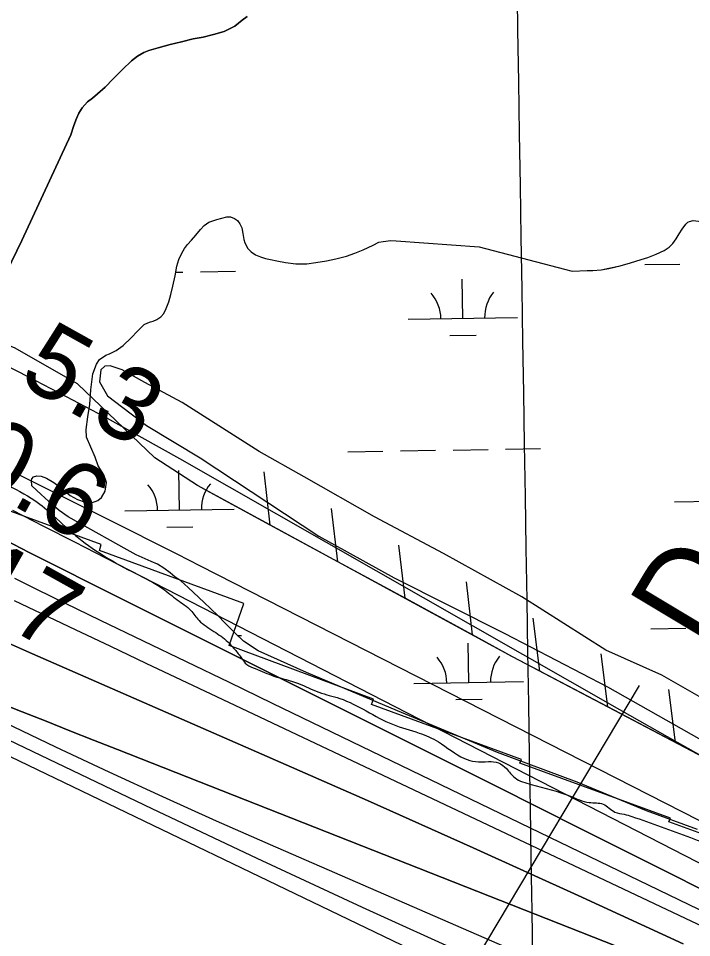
# Model space of a CAD drawing. Extents: x 3855477 to 3893699, y 299188 to 325115.
# Drawn here: x 3864404 to 3865019, y 315377 to 316217 of the extents above; entities that cross this region are included whole.
import ezdxf

# ---------------------------------------------------------------- set-up
doc = ezdxf.new("R2010")
doc.units = 0
for name, color, linetype in [('V-GRID-MAJR', 7, 'Continuous'), ('V-LEVE-TOET', 7, 'Continuous'), ('V-RIVR-EDGE', 7, 'Continuous'), ('V-RIVR-RANG', 7, 'Continuous'), ('V-RIVR-RANG-IDEN', 7, 'Continuous'), ('V-RRAP-FSHR', 7, 'Continuous'), ('V-RRAP-RVMT', 7, 'Continuous'), ('V-TOPO-DPTH', 7, 'Continuous'), ('V-TOPO-MAJR', 7, 'Continuous'), ('V-TOPO-MINR', 7, 'Continuous'), ('V-TOPO-SHOR', 7, 'Continuous'), ('V-TOPO-WATR', 7, 'Continuous'), ('V-WETL-SWMP', 7, 'Continuous')]:
    doc.layers.add(name, color=color, linetype=linetype)

msp = doc.modelspace()

# ---------------------------------------------------------------- linework, layer by layer
at = {"layer": 'V-GRID-MAJR'}
msp.add_spline([(3865044.11, 304703.33), (3864995.66, 307731.42), (3864898.69, 313791.47), (3864801.73, 319851.51), (3864753.21, 322883.45)], degree=3, dxfattribs=at)
at = {"layer": 'V-LEVE-TOET'}
msp.add_lwpolyline([(3865051.23, 315582.51), (3864991.47, 315616.57), (3864940.35, 315639.39), (3864863.62, 315688.35), (3864791.97, 315727.71), (3864729.02, 315761.4), (3864664.91, 315797.89), (3864623.75, 315821.01), (3864553.35, 315865.92), (3864519.3, 315884.19), (3864498.72, 315895.55), (3864487.61, 315899.25), (3864482.83, 315898.9), (3864479.21, 315895.75), (3864477.9, 315884.62), (3864485.33, 315871.8), (3864520.88, 315844.76), (3864569.94, 315815.2), (3864678.28, 315743.61), (3864747.16, 315705.48), (3864848.15, 315654.67), (3864941.99, 315605.93), (3865025.11, 315558.9)], dxfattribs=at)
at = {"layer": 'V-RIVR-EDGE'}
msp.add_spline([(3862579.14, 316706.58), (3862618.94, 316682.57), (3862652.77, 316666.14), (3862683.04, 316656.5), (3862696.18, 316652.88), (3862701.35, 316646.89), (3862715.28, 316640.08), (3862730.01, 316634.47), (3862738.78, 316633.65), (3862748.32, 316626.05), (3862763.45, 316620.43), (3862771.01, 316614.84), (3862792.51, 316606.02), (3862806.84, 316598.81), (3862817.99, 316594.4), (3862834.31, 316586.78), (3862853.02, 316578.37), (3862861.77, 316570.77), (3862880.08, 316564.75), (3862890.05, 316564.73), (3862900.01, 316564.3), (3862907.58, 316561.49), (3862923.9, 316554.68), (3862944.6, 316544.66), (3862975.64, 316529.04), (3863008.68, 316511.03), (3863036.93, 316493.42), (3863051.26, 316484.22), (3863059.61, 316479.82), (3863073.14, 316469.42), (3863078.7, 316461.84), (3863091.04, 316455.43), (3863113.73, 316446.6), (3863137.23, 316440.57), (3863166.3, 316430.53), (3863183.42, 316425.71), (3863207.7, 316412.1), (3863228, 316399.69), (3863238.35, 316395.68), (3863252.68, 316390.47), (3863259.44, 316385.27), (3863266.6, 316378.08), (3863269.37, 316370.9), (3863279.32, 316363.3), (3863294.44, 316355.69), (3863309.17, 316346.89), (3863343, 316331.26), (3863355.34, 316322.06), (3863380.4, 316304.47), (3863423.37, 316277.26), (3863452.02, 316258.46), (3863472.72, 316247.65), (3863532.42, 316214.82), (3863576.2, 316192.79), (3863612.02, 316173.97), (3863662.97, 316147.94), (3863701.98, 316129.91), (3863762.09, 316101.46), (3863803.49, 316080.64), (3863847.67, 316056.62), (3863876.33, 316044.19), (3863896.63, 316031.79), (3863917.72, 316020.58), (3863971.85, 315991.35), (3864020.81, 315966.12), (3864054.23, 315946.51), (3864091.65, 315926.89), (3864114.73, 315913.68), (3864131.85, 315906.86), (3864146.97, 315897.66), (3864174.04, 315883.64), (3864183.18, 315874.06), (3864194.33, 315870.44), (3864207.47, 315866.82), (3864224.19, 315858.81), (3864239.32, 315850.4), (3864262.4, 315839.98), (3864273.56, 315837.17), (3864288.68, 315830.35), (3864303.82, 315827.93), (3864315.37, 315825.11), (3864338.47, 315817.08), (3864360.77, 315810.65), (3864391.41, 315792.24), (3864418.87, 315776.23), (3864435.97, 315762.24), (3864459.04, 315741.86), (3864510.37, 315709.85), (3864535.44, 315695.84), (3864548.97, 315685.44), (3864561.3, 315675.85), (3864568.85, 315666.66), (3864582.37, 315656.66), (3864595.1, 315647.07), (3864600.67, 315641.08), (3864607.02, 315633.09), (3864612.59, 315626.3), (3864620.15, 315622.69), (3864637.27, 315615.88), (3864659.57, 315609.05), (3864678.28, 315601.03), (3864697.4, 315595.4), (3864745.56, 315571.77), (3864769.85, 315563.74), (3864787.37, 315555.73), (3864811.24, 315540.52), (3864821.2, 315537.71), (3864833.16, 315537.68), (3864842.32, 315536.46), (3864849.48, 315531.26), (3864857.43, 315522.87), (3864872.16, 315516.86), (3864908, 315506.01), (3864925.13, 315500.39), (3864937.87, 315498.76), (3864948.62, 315491.56), (3864956.98, 315489.55), (3864964.15, 315487.54), (3865017.51, 315468.28), (3865068.47, 315449.82), (3865096.34, 315439.39), (3865128.59, 315424.96), (3865154.87, 315414.93), (3865175.96, 315401.73), (3865212.19, 315385.7), (3865243.63, 315368.48), (3865263.13, 315356.48), (3865277.85, 315348.07), (3865296.96, 315338.06), (3865316.47, 315331.24), (3865337.16, 315318.04), (3865369.39, 315298.43), (3865405.2, 315275.22), (3865431.87, 315259.61), (3865448.19, 315254), (3865473.66, 315238.39), (3865499.13, 315224.78), (3865515.06, 315217.96), (3865531.77, 315209.15), (3865549.68, 315199.54), (3865571.18, 315191.52), (3865609, 315173.09), (3865653.97, 315145.48), (3865693.76, 315123.07), (3865732.77, 315101.85), (3865776.94, 315077.43), (3865798.43, 315063.82), (3865826.69, 315046.62), (3865853.35, 315032.6), (3865883.2, 315017.39), (3865895.15, 315011.38), (3865904.29, 315003.78), (3865913.04, 314994.59), (3865919.8, 314990.19), (3865927.77, 314987.38), (3865939.71, 314983.37), (3865950.47, 314980.55), (3865961.62, 314976.54), (3865977.53, 314967.34), (3866028.88, 314942.9), (3866056.75, 314928.48), (3866076.64, 314915.28), (3866096.53, 314901.68), (3866120.41, 314888.47), (3866143.9, 314878.05), (3866161.41, 314867.25), (3866178.14, 314862.82), (3866201.24, 314856.79), (3866223.14, 314850.36), (3866245.83, 314837.55), (3866263.73, 314827.14), (3866282.84, 314818.72), (3866292.41, 314818.7), (3866300.78, 314818.28), (3866309.94, 314816.27), (3866326.66, 314808.65), (3866348.53, 314791.06), (3866360.08, 314786.25), (3866377.59, 314778.64), (3866387.55, 314775.02), (3866394.31, 314767.44), (3866401.87, 314762.24), (3866413.81, 314757.03), (3866423.36, 314751.42), (3866432.12, 314749.81), (3866437.69, 314746.21), (3866445.65, 314739.41), (3866454.4, 314732.22), (3866485.45, 314718.99), (3866510.53, 314708.56), (3866533.21, 314691.37), (3866541.97, 314691.35), (3866549.94, 314690.93), (3866556.31, 314686.53), (3866561.87, 314678.55), (3866573.8, 314670.15), (3866598.9, 314663.71), (3866631.14, 314649.28), (3866660.61, 314640.44), (3866694.86, 314628.4), (3866748.2, 314604.36), (3866780.45, 314591.52), (3866811.1, 314575.51), (3866846.93, 314561.47), (3866895.5, 314539.03), (3866932.13, 314524.59), (3866954.81, 314513.38), (3866988.26, 314500.54), (3867018.51, 314486.52), (3867041.2, 314475.3), (3867068.66, 314458.5), (3867097.31, 314440.09), (3867123.99, 314432.46), (3867147.11, 314433.2), (3867169.41, 314427.96), (3867197.28, 314417.13), (3867215.2, 314410.71), (3867238.69, 314401.49), (3867251.43, 314396.27), (3867258.61, 314395.86), (3867271.36, 314397.42), (3867288.1, 314397.78), (3867302.45, 314396.15), (3867345.46, 314385.28), (3867427.5, 314359.57), (3867438.25, 314357.95), (3867445.03, 314357.93), (3867453.42, 314369.47), (3867458.24, 314381.41), (3867462.26, 314395.75), (3867462.28, 314404.12), (3867460.7, 314411.7), (3867457.12, 314414.1), (3867450.75, 314416.11), (3867442.78, 314416.52), (3867438.8, 314420.12), (3867443.19, 314422.1), (3867451.58, 314428.06), (3867458.77, 314437.21), (3867459.58, 314442.79), (3867460, 314450.75), (3867463.6, 314455.13), (3867470.8, 314463.88), (3867472, 314469.46), (3867472.42, 314477.03), (3867471.64, 314485), (3867465.71, 314504.54), (3867463.75, 314514.51), (3867463.37, 314524.48), (3867464.21, 314541.21), (3867469.07, 314571.09), (3867474.67, 314579.84), (3867478.26, 314581.43), (3867485.04, 314582.61), (3867525.27, 314574.94), (3867536.02, 314568.93), (3867545.17, 314565.72), (3867555.14, 314566.49), (3867569.88, 314566.06), (3867581.03, 314559.65), (3867584.99, 314552.07), (3867591.75, 314543.69), (3867611.65, 314532.88), (3867627.95, 314518.09), (3867650.21, 314493.33), (3867659.75, 314484.93), (3867663.31, 314472.97), (3867663.27, 314455.43), (3867660.06, 314447.47), (3867647.3, 314446.31), (3867632.15, 314444.75), (3867612.61, 314438.42), (3867582.29, 314425.34)], degree=3, dxfattribs=at)
at = {"layer": 'V-RIVR-RANG'}
msp.add_line((3864970.81, 315607.29), (3864591.74, 314971.76), dxfattribs=at)
at = {"layer": 'V-RRAP-FSHR'}
for p, q in [((3864633.95, 315753.76), (3864628.44, 315802.28)), ((3864695.45, 315720.33), (3864689.94, 315768.85)), ((3864756.95, 315686.9), (3864751.44, 315735.42)), ((3864818.45, 315653.47), (3864812.94, 315701.98)), ((3864880.12, 315620.35), (3864873.99, 315668.8)), ((3864942.04, 315587.71), (3864935.92, 315636.16)), ((3865003.96, 315555.07), (3864997.84, 315603.51))]:
    msp.add_line(p, q, dxfattribs=at)
for points in [[(3866239.63, 314897.55), (3865860.02, 315098.53), (3865598.19, 315227.33), (3865158.25, 315473.73), (3864855.09, 315633.54), (3864567.38, 315789.95), (3864528.58, 315815.31), (3864457.84, 315882.7), (3864401.05, 315915.47), (3864176.19, 316006.97), (3864115.77, 316040.85), (3863978.28, 316124.08), (3863948.79, 316149.77), (3863903.03, 316175.01), (3863827.73, 316197.12), (3863791.61, 316214.71)], [(3864633.95, 315753.76), (3864572.45, 315787.19)], [(3864695.45, 315720.33), (3864633.95, 315753.76)], [(3864756.95, 315686.9), (3864695.45, 315720.33)], [(3864818.45, 315653.47), (3864756.95, 315686.9)], [(3864880.12, 315620.35), (3864855.09, 315633.54), (3864818.45, 315653.47)], [(3864942.04, 315587.71), (3864880.12, 315620.35)], [(3865065.88, 315522.42), (3865003.96, 315555.07), (3864942.04, 315587.71)]]:
    msp.add_lwpolyline(points, dxfattribs=at)
at = {"layer": 'V-RRAP-RVMT'}
for p, q in [((3864479.36, 315736.12), (3864347.89, 315784.3)), ((3864477.86, 315730.68), (3864479.36, 315736.12)), ((3864609.8, 315682.07), (3864477.86, 315730.68)), ((3864596.35, 315643.73), (3864609.8, 315682.07)), ((3864728.03, 315594.88), (3864596.35, 315643.73)), ((3864726.48, 315589.98), (3864728.03, 315594.88)), ((3864863.2, 315539.63), (3864726.48, 315589.98)), ((3864861.83, 315536.32), (3864863.2, 315539.63)), ((3864999.35, 315485.9), (3864861.83, 315536.32)), ((3864998.01, 315482.75), (3864999.35, 315485.9)), ((3865134.4, 315432.2), (3864998.01, 315482.75))]:
    msp.add_line(p, q, dxfattribs=at)
at = {"layer": 'V-TOPO-DPTH'}
for points in [[(3865236.26, 315376.42), (3865222.45, 315383.52), (3864570.14, 315716.34), (3864548.92, 315727.14), (3864527.68, 315737.9), (3864506.42, 315748.6), (3864485.13, 315759.28), (3864463.83, 315769.92), (3864442.53, 315780.55), (3864421.22, 315791.16), (3864399.9, 315801.76)], [(3864385.36, 315743.26), (3864413.79, 315728.8), (3864442.27, 315714.42), (3864470.78, 315700.1), (3864764.08, 315553.31), (3864840.82, 315514.87), (3864917.53, 315476.39), (3864994.22, 315437.85), (3865070.89, 315399.27), (3865155.35, 315356.72)], [(3864385.36, 315743.26), (3864413.79, 315728.8), (3864442.27, 315714.42), (3864470.78, 315700.1), (3864764.08, 315553.31), (3864840.82, 315514.87), (3864917.53, 315476.39), (3864994.22, 315437.85), (3865070.89, 315399.27), (3865155.35, 315356.72)], [(3865165.07, 315322.51), (3864584.96, 315596.95), (3864552.71, 315612.21), (3864520.46, 315627.47), (3864488.21, 315642.74), (3864455.96, 315658.02), (3864400.19, 315684.43)], [(3865165.07, 315322.51), (3864584.96, 315596.95), (3864552.71, 315612.21), (3864520.46, 315627.47), (3864488.21, 315642.74), (3864455.96, 315658.02), (3864400.19, 315684.43)], [(3864394.96, 315645.83), (3864416.77, 315636.03), (3864626.09, 315544.62), (3864722.67, 315502.05), (3864819.05, 315459.05), (3864915.14, 315415.4), (3865011.04, 315371.32)], [(3865011.04, 315371.32), (3864915.14, 315415.4), (3864819.05, 315459.05), (3864722.67, 315502.05), (3864626.09, 315544.62), (3864416.77, 315636.03), (3864394.96, 315645.83)], [(3864372.78, 315596.92), (3864407.45, 315583.15), (3864429.16, 315574.54), (3864450.87, 315565.93), (3864472.6, 315557.34), (3864494.32, 315548.76), (3864992.53, 315352.17)], [(3864992.53, 315352.17), (3864494.32, 315548.76), (3864472.6, 315557.34), (3864450.87, 315565.93), (3864429.16, 315574.54), (3864407.45, 315583.15), (3864372.78, 315596.92)]]:
    msp.add_lwpolyline(points, dxfattribs=at)
at = {"layer": 'V-TOPO-MAJR'}
msp.add_lwpolyline([(3865109, 315254.84), (3864634.08, 315461.58), (3864584.8, 315483.33), (3864535.69, 315505.43), (3864486.8, 315528.04), (3864438.08, 315550.98), (3864353.43, 315591.39)], dxfattribs=at)
at = {"layer": 'V-TOPO-MINR'}
for points in [[(3865668.21, 315192.66), (3865293.13, 315396.23), (3865282.22, 315402.16), (3865271.31, 315408.1), (3865260.41, 315414.06), (3865249.52, 315420.03), (3865164.89, 315466.49), (3865111.76, 315495.83), (3865058.73, 315525.34), (3865005.84, 315555.11), (3864953.06, 315585.05), (3864551.32, 315814.27), (3864517, 315833.56), (3864482.51, 315852.55), (3864447.78, 315871.09), (3864412.89, 315889.33), (3863957.17, 316123.81)], [(3865169.06, 315371.27), (3865156.26, 315377.88), (3864483.66, 315723.57), (3864455.35, 315738.1), (3864427.02, 315752.6), (3864398.67, 315767.07)], [(3865155.35, 315356.72), (3865070.89, 315399.27), (3864994.22, 315437.85), (3864917.53, 315476.39), (3864840.82, 315514.87), (3864764.08, 315553.31), (3864470.78, 315700.1), (3864442.27, 315714.42), (3864413.79, 315728.8), (3864385.36, 315743.26)], [(3865160.69, 315337.17), (3864635.79, 315590.92), (3864596.56, 315609.88), (3864557.33, 315628.84), (3864518.1, 315647.79), (3864478.86, 315666.74), (3864436.33, 315687.29), (3864418.4, 315696.04), (3864400.51, 315704.89)], [(3865165.07, 315322.51), (3864584.96, 315596.95), (3864552.71, 315612.21), (3864520.46, 315627.47), (3864488.21, 315642.74), (3864455.96, 315658.02), (3864400.19, 315684.43)], [(3865011.04, 315371.32), (3864915.14, 315415.4), (3864819.05, 315459.05), (3864722.67, 315502.05), (3864626.09, 315544.62), (3864416.77, 315636.03), (3864394.96, 315645.83)], [(3864992.53, 315352.17), (3864494.32, 315548.76), (3864472.6, 315557.34), (3864450.87, 315565.93), (3864429.16, 315574.54), (3864407.45, 315583.15), (3864372.78, 315596.92)], [(3864814.62, 315360.58), (3864718.02, 315404.37), (3864621.85, 315449.12), (3864525.98, 315494.52), (3864358.71, 315574.76)], [(3864794.42, 315350.42), (3864364.14, 315557.58)]]:
    msp.add_lwpolyline(points, dxfattribs=at)
at = {"layer": 'V-TOPO-SHOR'}
msp.add_line((3864824.7, 316008.04), (3864902.55, 315987.5), dxfattribs=at)
for points in [[(3864383.33, 315965.34), (3864407.06, 316013.87), (3864451.78, 316110.39), (3864454.47, 316118.88), (3864456.84, 316125.2), (3864459.2, 316130.08), (3864462.14, 316134.96), (3864467.1, 316140.39), (3864471.61, 316143.95), (3864475.98, 316147.66), (3864483.26, 316153.93), (3864490.55, 316161.51), (3864499.01, 316169.93), (3864507.17, 316178.07), (3864512.7, 316182.2), (3864518.37, 316185.61), (3864523, 316187.29), (3864531.39, 316189.66), (3864542.54, 316192.86), (3864552.81, 316195.35), (3864563.37, 316197.98), (3864572.62, 316199.62), (3864582.03, 316201.98), (3864591.87, 316204.76), (3864601.59, 316209.71), (3864608.28, 316214.98), (3864612.94, 316218.4)], [(3864416.21, 315789.53), (3864415.75, 315794.5), (3864416.15, 315796.03), (3864417.7, 315797.8), (3864420.77, 315798.78), (3864424.71, 315798.36), (3864429.66, 315796.53), (3864436.11, 315792.77), (3864443.19, 315787.6), (3864451.27, 315780.9), (3864457.73, 315777.01), (3864464.96, 315774.64), (3864470.56, 315774.2), (3864476.44, 315776.31), (3864479.65, 315779.07), (3864483.15, 315784.64), (3864484.37, 315792.65), (3864481.9, 315799.55), (3864476.76, 315807.88), (3864474.04, 315815.68), (3864466.21, 315833.97), (3864465.77, 315840.98), (3864467.29, 315852.68), (3864469.06, 315863.99), (3864469.97, 315877.48), (3864471.77, 315891.85), (3864475.3, 315900.73), (3864478.02, 315905.04), (3864483.67, 315908.92), (3864487.12, 315910.29), (3864493.13, 315913.16), (3864499.55, 315917.8), (3864506.88, 315924.98), (3864512.67, 315931.04), (3864518.85, 315936.96), (3864522.05, 315938.71), (3864524.6, 315939.45), (3864527.03, 315940.18), (3864530.36, 315941.55), (3864534.08, 315944.19), (3864536.65, 315947.09), (3864538.86, 315951.53), (3864541.22, 315957.74), (3864543.07, 315964.6), (3864544.93, 315972.09), (3864546.94, 315981.37), (3864548.69, 315990.26), (3864550.41, 315996.48), (3864553.14, 316002.32), (3864555.6, 316006.37), (3864558.44, 316010.03), (3864561.92, 316013.94), (3864566.04, 316018.61), (3864570.17, 316023.79), (3864573.65, 316027.44), (3864577.75, 316030.46), (3864585.04, 316032.93), (3864594.1, 316035.26), (3864597.67, 316035.35), (3864601.09, 316033.91), (3864603.88, 316031.97), (3864606.14, 316029.15), (3864607.88, 316025.44), (3864608.98, 316020.2), (3864609.81, 316014.85)], [(3864902.55, 315987.5), (3864909.54, 315985.9), (3864923.17, 315986.27), (3864928.52, 315986.34), (3864936.04, 315986.9), (3864943.06, 315988.36), (3864953.52, 315990.79), (3864962.72, 315993.25), (3864972.56, 315996.33), (3864978.56, 315998.18), (3864986.23, 316001.28), (3864993.53, 316004.77), (3864998.27, 316007.65), (3865001.49, 316010.93), (3865004.59, 316015.23), (3865007.44, 316019.91), (3865009.9, 316024.21), (3865013.39, 316028.76), (3865015.31, 316030.52), (3865016.72, 316031.27), (3865020.04, 316032.13), (3865051.46, 316027.99), (3865215.83, 315963.38)], [(3864609.81, 316014.85), (3864610.67, 316011.53), (3864613.42, 316006.53), (3864616.44, 316003.44), (3864620.36, 316000.73), (3864624.93, 315998.9), (3864629.5, 315997.45), (3864634.2, 315996.38), (3864639.92, 315995.18), (3864647.67, 315993.82), (3864657.21, 315992.58), (3864667.4, 315992.48), (3864675.43, 315993.54), (3864685.38, 315995.22), (3864693.81, 315997.17), (3864703.38, 315999.49), (3864711.17, 316002.08), (3864718.59, 316005.19), (3864727.81, 316009.43), (3864733.18, 316012.17), (3864737.14, 316013.02), (3864743.9, 316013.84), (3864748.73, 316013.54), (3864824.7, 316008.04)]]:
    msp.add_lwpolyline(points, dxfattribs=at)
at = {"layer": 'V-TOPO-WATR'}
msp.add_lwpolyline([(3865236.26, 315376.42), (3865222.45, 315383.52), (3864570.14, 315716.34), (3864548.92, 315727.14), (3864527.68, 315737.9), (3864506.42, 315748.6), (3864485.13, 315759.28), (3864463.83, 315769.92), (3864442.53, 315780.55), (3864421.22, 315791.16), (3864399.9, 315801.76)], dxfattribs=at)
at = {"layer": 'V-WETL-SWMP'}
for p, q in [((3864975.95, 315991.75), (3865007.95, 315992.27)), ((3864547.61, 315984.77), (3864554.1, 315984.88)), ((3864570.1, 315985.14), (3864602.09, 315985.66)), ((3864809.66, 315942.6), (3864809.08, 315978.6)), ((3864759.67, 315941.79), (3864859.66, 315943.42)), ((3864797.92, 315926.98), (3864821.91, 315927.37)), ((3864704.79, 315820.81), (3864736.79, 315821.33)), ((3864752.78, 315821.59), (3864784.78, 315822.11)), ((3864800.78, 315822.37), (3864832.77, 315822.89)), ((3864848.77, 315823.15), (3864880.77, 315823.68)), ((3864551.05, 315767.56), (3864550.46, 315803.55)), ((3865002.89, 315774.92), (3865102.88, 315776.55)), ((3864501.05, 315766.74), (3864601.04, 315768.37)), ((3864539.3, 315751.93), (3864563.3, 315752.32)), ((3864603.91, 315652.97), (3864607.51, 315653.03)), ((3864981.37, 315659.12), (3865013.37, 315659.64)), ((3864815.08, 315609.97), (3864814.5, 315645.97)), ((3864765.09, 315609.16), (3864865.08, 315610.79)), ((3864803.34, 315594.35), (3864827.33, 315594.74))]:
    msp.add_line(p, q, dxfattribs=at)
for points in [[(3864612.94, 316218.4), (3864608.28, 316214.98), (3864601.59, 316209.71), (3864591.87, 316204.76), (3864582.03, 316201.98), (3864572.62, 316199.62), (3864563.37, 316197.99), (3864552.81, 316195.35), (3864542.54, 316192.86), (3864531.39, 316189.66), (3864523, 316187.29), (3864518.36, 316185.61), (3864512.7, 316182.2), (3864507.17, 316178.07), (3864499.01, 316169.93), (3864490.55, 316161.51), (3864483.26, 316153.93), (3864475.98, 316147.66), (3864471.61, 316143.95), (3864467.1, 316140.39), (3864462.14, 316134.96), (3864459.2, 316130.08), (3864456.84, 316125.2), (3864454.47, 316118.88), (3864451.78, 316110.39), (3864407.06, 316013.87), (3864383.33, 315965.34)], [(3865024.07, 315475.6), (3864977.42, 315492.78), (3864914.16, 315518.76), (3864841.31, 315546), (3864749.96, 315583.99), (3864666.84, 315619.01), (3864622.71, 315638.85), (3864609.55, 315647.62), (3864601.57, 315655.19), (3864596.82, 315659.85), (3864592.46, 315664.5), (3864586.38, 315670.89), (3864579.35, 315677.68), (3864573.65, 315683.12), (3864559.01, 315696.89), (3864552.16, 315702.91), (3864546.64, 315706.62), (3864542.45, 315710.12), (3864536.73, 315714.4), (3864530.82, 315718.1), (3864525.09, 315720.66), (3864516.88, 315724.2), (3864511.34, 315726.75), (3864503.32, 315731.06), (3864459.81, 315755.5), (3864449.32, 315761.36), (3864441.12, 315767.21), (3864431.23, 315775.75), (3864424.77, 315781.77), (3864416.21, 315789.53), (3864415.75, 315794.51), (3864416.15, 315796.03), (3864417.7, 315797.8), (3864420.77, 315798.78), (3864424.71, 315798.36), (3864429.66, 315796.53), (3864436.11, 315792.77), (3864443.19, 315787.6), (3864451.27, 315780.9), (3864457.73, 315777.01), (3864464.96, 315774.64), (3864470.56, 315774.2), (3864476.44, 315776.3), (3864479.65, 315779.07), (3864483.15, 315784.64), (3864484.37, 315792.65), (3864481.9, 315799.55), (3864476.76, 315807.88), (3864474.04, 315815.68), (3864466.21, 315833.97), (3864465.77, 315840.98), (3864467.29, 315852.68), (3864469.06, 315863.99), (3864469.97, 315877.48), (3864471.77, 315891.85), (3864475.3, 315900.73), (3864478.02, 315905.04), (3864483.67, 315908.92), (3864487.12, 315910.29), (3864493.13, 315913.16), (3864499.55, 315917.8), (3864506.88, 315924.98), (3864512.67, 315931.04), (3864518.85, 315936.96), (3864522.05, 315938.71), (3864524.6, 315939.45), (3864527.03, 315940.18), (3864530.35, 315941.55), (3864534.08, 315944.19), (3864536.65, 315947.09), (3864538.86, 315951.52), (3864541.22, 315957.74), (3864543.07, 315964.6), (3864544.93, 315972.09), (3864546.94, 315981.37), (3864548.69, 315990.26), (3864550.41, 315996.48), (3864553.14, 316002.32), (3864555.6, 316006.36), (3864558.44, 316010.03), (3864561.92, 316013.94), (3864566.04, 316018.61), (3864570.17, 316023.79), (3864573.65, 316027.45), (3864577.75, 316030.46), (3864585.04, 316032.93), (3864594.1, 316035.26), (3864597.67, 316035.35), (3864601.09, 316033.91), (3864603.88, 316031.97), (3864606.14, 316029.15), (3864607.88, 316025.44), (3864608.98, 316020.2), (3864609.81, 316014.85)], [(3864609.81, 316014.85), (3864610.67, 316011.53), (3864613.42, 316006.53), (3864616.44, 316003.44), (3864620.36, 316000.73), (3864624.93, 315998.9), (3864629.5, 315997.45), (3864634.2, 315996.38), (3864639.92, 315995.18), (3864647.67, 315993.83), (3864657.21, 315992.58), (3864667.4, 315992.48), (3864675.43, 315993.54), (3864685.38, 315995.22), (3864693.8, 315997.17), (3864703.38, 315999.49), (3864711.17, 316002.08), (3864718.59, 316005.19), (3864727.81, 316009.42), (3864733.18, 316012.17), (3864737.14, 316013.02), (3864743.9, 316013.84), (3864748.73, 316013.54), (3864824.7, 316008.04), (3864902.55, 315987.5), (3864909.54, 315985.9), (3864923.17, 315986.27), (3864928.52, 315986.34), (3864936.04, 315986.9), (3864943.06, 315988.35), (3864953.52, 315990.79), (3864962.72, 315993.25), (3864972.56, 315996.33), (3864978.56, 315998.18), (3864986.23, 316001.28), (3864993.53, 316004.77), (3864998.27, 316007.65), (3865001.49, 316010.93), (3865004.59, 316015.23), (3865007.44, 316019.91), (3865009.9, 316024.21), (3865013.39, 316028.76), (3865015.31, 316030.53), (3865016.72, 316031.27), (3865020.04, 316032.13)]]:
    msp.add_lwpolyline(points, dxfattribs=at)
for centre, start, end in [((3864754.42, 315942.18), 0.16154, 41.7052), ((3864864.89, 315943.98), 140.16154, 181.70519), ((3864495.8, 315767.13), 0.16154, 41.7052), ((3864606.27, 315768.93), 140.16154, 181.70519), ((3864759.84, 315609.55), 0.16154, 41.7052), ((3864870.31, 315611.35), 140.16154, 181.70519)]:
    msp.add_arc(centre, 35.25, start, end, dxfattribs=at)

# ---------------------------------------------------------------- texts
at = {"layer": 'V-RIVR-RANG'}
for s, p in [('5.3', (3864402.28, 315884.29)), ('0.6', (3864352.13, 315797.76)), ('-17', (3864323.4, 315699.27))]:
    msp.add_text(s, height=67, rotation=330.81833, dxfattribs=at).set_placement(p)
at = {"layer": 'V-RIVR-RANG-IDEN'}
msp.add_text('D-030', height=83, rotation=59.04333, dxfattribs=at).set_placement((3865030.02, 315639.7))

doc.saveas('drawing.dxf')
